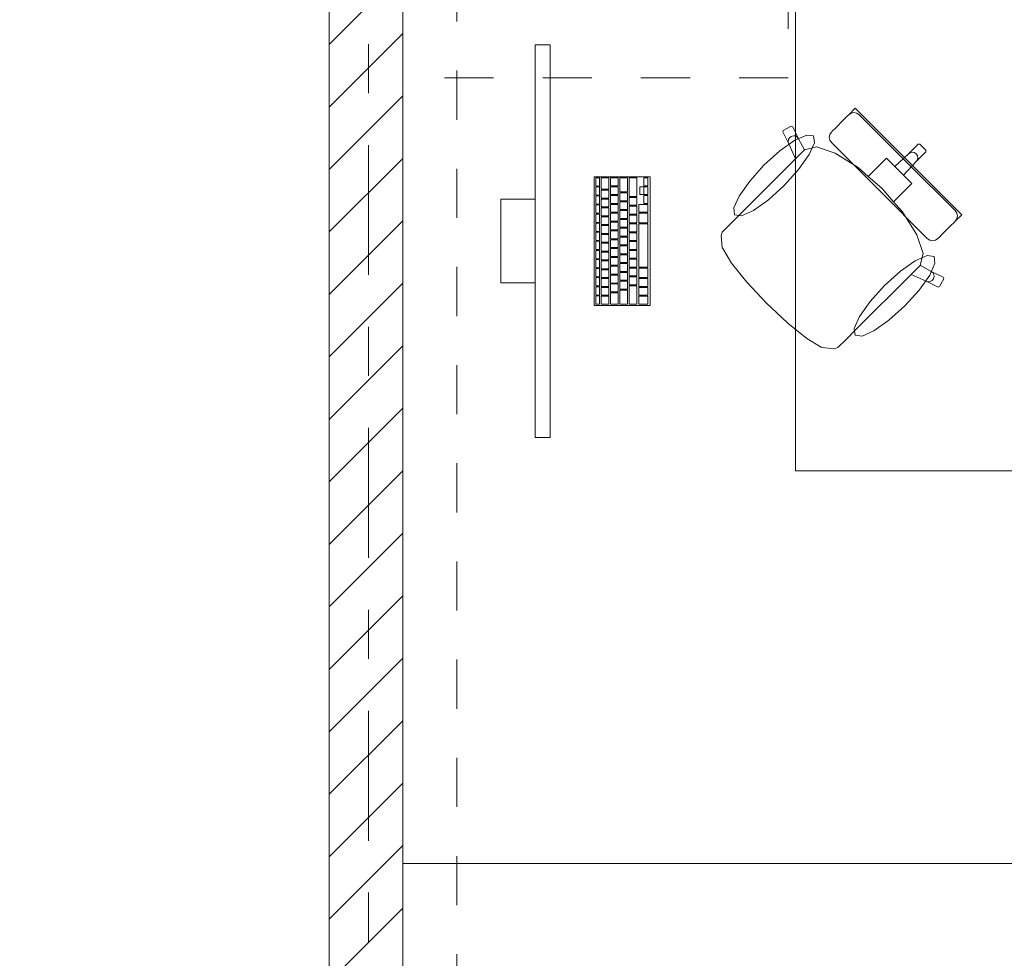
# Model space of a CAD drawing. Header units: metres. Extents: x -4 to 99, y -11 to 17.
# Tile 365 of 656: x 32.22 to 34.22, y 10.5 to 12.41. Entities that reach past the tile are written whole.
import ezdxf

# ---------------------------------------------------------------- set-up
doc = ezdxf.new("R2010")
doc.units = ezdxf.units.M
doc.header["$MEASUREMENT"] = 0
for name, pattern in [('Strichlinie doppelt', [0.546806, 0.264583, -0.105833, 0.070556, -0.105833]), ('Strichlinie eng', [0.115, 0.075, -0.04]), ('Untersicht', [0.1, 0.075, -0.025]), ('Wipeout_Contour', [1, 0, -1])]:
    doc.linetypes.add(name, pattern=pattern)
for name, color, linetype in [('152 - Bemaßung_ Beschriftung.Ausbau', 7, 'Continuous'), ('451 - Universal.Achsen Raster', 7, 'Continuous'), ('605 - Struktur.Wand Innen', 7, 'Continuous'), ('650 - Abdeckung.Fußboden Aufbau', 7, 'Continuous'), ('Neubau_653 - Abdeckung.TB Verkofferung', 7, 'Continuous'), ('Neubau_701 - Einrichtung.Möbel', 7, 'Continuous')]:
    doc.layers.add(name, color=color, linetype=linetype)
doc.styles.add('ERSTELLTER_STIL_2', font='txt')
doc.dimstyles.new('ERSTELLTER_STIL__2', dxfattribs={"dimtxt": 0.1, "dimasz": 0.0532, "dimexe": 0.18, "dimexo": 0.0625, "dimgap": 0, "dimtad": 1, "dimtih": 1, "dimtoh": 1, "dimzin": 0, "dimdsep": 46, "dimtxsty": 'ERSTELLTER_STIL_2', "dimblk": 'ARROWHEAD_2', "dimblk1": 'ARROWHEAD_2', "dimblk2": 'ARROWHEAD_2', "dimcen": 0.09, "dimse1": 1, "dimse2": 1, "dimclrd": 7, "dimclre": 7, "dimclrt": 7, "dimazin": 0, "dimtfac": 1, "dimtdec": 4, "dimtmove": 0, "dimatfit": 3, "dimfxl": 1, "dimtolj": 1, "dimtzin": 0, "dimarcsym": 0})

# ---------------------------------------------------------------- blocks, each defined once
blk = doc.blocks.new('*D277')
at = {"layer": '152 - Bemaßung_ Beschriftung.Ausbau', "color": 7, "linetype": 'Continuous', "lineweight": 5}
for p, q in [((29.4, 15.3025), (29.4, 15.4075)), ((32.85, 15.3025), (32.85, 15.4075)), ((29.4202, 15.39), (29.3798, 15.32)), ((32.8702, 15.39), (32.8298, 15.32)), ((29.4, 15.355), (32.85, 15.355))]:
    blk.add_line(p, q, dxfattribs=at)
at = {"layer": '152 - Bemaßung_ Beschriftung.Ausbau', "color": 7, "lineweight": 5, "char_height": 0.1, "attachment_point": 7, "style": 'ERSTELLTER_STIL_2'}
for s, insert in [('\\A1;{\\pql;\\fArial|b0|i0|c0|p38;3,45}', (30.9161, 15.375)), ('\\A1;{\\pql;\\fArial|b0|i0|c0|p38;15}', (32.678, 15.375))]:
    blk.add_mtext(s, dxfattribs=dict(at, insert=insert))
blk = doc.blocks.new('ARROWHEAD_2')
at = {"color": 0, "linetype": 'Continuous', "lineweight": 0}
for p, q in [((-0.378, -0.655), (0.378, 0.655)), ((0, 0), (-1, 0))]:
    blk.add_line(p, q, dxfattribs=at)
blk = doc.blocks.new('*D278')
at = {"layer": '152 - Bemaßung_ Beschriftung.Ausbau', "color": 7, "linetype": 'Continuous', "lineweight": 5}
for p, q in [((32.85, 15.3025), (32.85, 15.4075)), ((33, 15.3025), (33, 15.4075)), ((32.8702, 15.39), (32.8298, 15.32)), ((33.0202, 15.39), (32.9798, 15.32)), ((32.85, 15.355), (33, 15.355))]:
    blk.add_line(p, q, dxfattribs=at)
blk = doc.blocks.new('*D279')
at = {"layer": '152 - Bemaßung_ Beschriftung.Ausbau', "color": 7, "linetype": 'Continuous', "lineweight": 5}
for p, q in [((33, 15.3025), (33, 15.4075)), ((36.46, 15.3025), (36.46, 15.4075)), ((33.0202, 15.39), (32.9798, 15.32)), ((36.4802, 15.39), (36.4398, 15.32)), ((33, 15.355), (36.46, 15.355))]:
    blk.add_line(p, q, dxfattribs=at)
at = {"layer": '152 - Bemaßung_ Beschriftung.Ausbau', "color": 7, "lineweight": 5, "char_height": 0.1, "attachment_point": 7, "style": 'ERSTELLTER_STIL_2'}
for s, insert in [('\\A1;{\\pql;\\fArial|b0|i0|c0|p38;3,46}', (34.5211, 15.375)), ('\\A1;{\\pql;\\fArial|b0|i0|c0|p38;15}', (36.288, 15.375))]:
    blk.add_mtext(s, dxfattribs=dict(at, insert=insert))

msp = doc.modelspace()

# ---------------------------------------------------------------- linework, layer by layer
at = {"layer": '650 - Abdeckung.Fußboden Aufbau', "color": 7, "linetype": 'Continuous', "lineweight": 13, "flags": 128}
for points in [[(29.4, 8.25), (29.49, 8.25), (32.77, 8.25), (32.77, 8.51), (32.85, 8.51), (32.85, 12.99), (32.77, 12.99), (32.77, 13.445), (29.49, 13.445), (29.49, 12.99), (29.4, 12.99), (29.4, 10.78)], [(36.46, 8.255), (36.46, 12.99), (36.37, 12.99), (36.37, 13.445), (33.09, 13.445), (33.09, 12.99), (33, 12.99), (33, 9.205)]]:
    msp.add_lwpolyline(points, dxfattribs=at)
at = {"layer": 'Neubau_653 - Abdeckung.TB Verkofferung', "color": 1, "linetype": 'Untersicht', "lineweight": 9}
msp.add_line((33.11, 9.205), (33.11, 12.69), dxfattribs=at)
at = {"layer": 'Neubau_701 - Einrichtung.Möbel', "color": 1, "linetype": 'Strichlinie eng', "lineweight": 5}
for p, q in [((33.785, 12.69), (33.785, 12.29)), ((33.785, 12.29), (33, 12.29))]:
    msp.add_line(p, q, dxfattribs=at)
at = {"layer": 'Neubau_701 - Einrichtung.Möbel', "color": 1, "linetype": 'Continuous', "lineweight": 5}
for p, q in [((33.8985, 12.2054), (33.9057, 12.2125)), ((33.9057, 12.2125), (33.9081, 12.215)), ((33.9081, 12.215), (33.9136, 12.2205)), ((33.9131, 12.2183), (33.9082, 12.215)), ((33.9189, 12.2194), (33.9131, 12.2183)), ((33.9136, 12.2205), (33.916, 12.2229)), ((33.916, 12.2229), (33.9213, 12.2282)), ((33.9248, 12.2182), (33.9189, 12.2194)), ((33.9213, 12.2282), (34.0298, 12.1197)), ((33.9297, 12.2149), (33.9248, 12.2182)), ((34.0273, 12.1173), (33.9297, 12.2149)), ((33.775, 12.1831), (33.7911, 12.1916)), ((33.7911, 12.1916), (33.7941, 12.1907)), ((33.7941, 12.1907), (33.8061, 12.1663)), ((33.8812, 12.188), (33.8985, 12.2054)), ((33.7739, 12.1801), (33.775, 12.1831)), ((33.786, 12.1558), (33.7739, 12.1801)), ((33.7877, 12.1681), (33.7911, 12.1709)), ((33.7911, 12.1709), (33.7954, 12.1722)), ((33.7954, 12.1722), (33.7997, 12.1718)), ((33.7997, 12.1718), (33.8035, 12.1697)), ((33.8685, 12.169), (33.8696, 12.1749)), ((33.8696, 12.1749), (33.8729, 12.1798)), ((33.8729, 12.1798), (33.8754, 12.1822)), ((33.8754, 12.1822), (33.8812, 12.188)), ((33.7849, 12.16), (33.7855, 12.1643)), ((33.786, 12.1558), (33.7849, 12.16)), ((33.7855, 12.1643), (33.7877, 12.1681)), ((33.7998, 12.1251), (33.786, 12.1558)), ((33.8035, 12.1697), (33.8061, 12.1663)), ((33.8061, 12.1663), (33.8184, 12.1436)), ((33.8697, 12.1632), (33.8685, 12.169)), ((33.873, 12.1582), (33.8697, 12.1632)), ((33.9706, 12.0606), (33.873, 12.1582)), ((34.0299, 12.1353), (34.0498, 12.1552)), ((34.0498, 12.1552), (34.0529, 12.1553)), ((34.0529, 12.1553), (34.0591, 12.1491)), ((33.8182, 12.1435), (33.7998, 12.1251)), ((33.8182, 12.1435), (33.8184, 12.1436)), ((33.8184, 12.1436), (33.8423, 12.1497)), ((33.8423, 12.1497), (33.8807, 12.137)), ((33.8807, 12.137), (33.9274, 12.1074)), ((34.0021, 12.1093), (34.0299, 12.1353)), ((34.0299, 12.1353), (34.0335, 12.1378)), ((34.0335, 12.1378), (34.0378, 12.1388)), ((34.0378, 12.1388), (34.0421, 12.138)), ((34.0421, 12.138), (34.0457, 12.1356)), ((34.0454, 12.1198), (34.0653, 12.1397)), ((34.048, 12.1321), (34.0457, 12.1356)), ((34.0488, 12.1278), (34.048, 12.1321)), ((34.0653, 12.1429), (34.0591, 12.1491)), ((34.0653, 12.1397), (34.0653, 12.1429)), ((33.687, 12.0123), (33.7998, 12.1251)), ((33.9479, 12.0895), (33.9688, 12.1104)), ((33.9688, 12.1104), (33.9849, 12.1265)), ((33.9849, 12.1265), (34.0021, 12.1093)), ((34.0194, 12.092), (34.0454, 12.1198)), ((34.0273, 12.1173), (34.125, 12.0197)), ((34.1382, 12.0113), (34.0298, 12.1197)), ((34.0454, 12.1198), (34.0479, 12.1235)), ((34.0479, 12.1235), (34.0488, 12.1278)), ((33.9274, 12.1074), (33.9479, 12.0895)), ((34.0021, 12.1093), (34.0107, 12.1007)), ((34.0194, 12.092), (34.0107, 12.1007)), ((34.0365, 12.0749), (34.0194, 12.092)), ((33.9479, 12.0895), (33.9754, 12.0654)), ((34.0204, 12.0587), (34.0365, 12.0749)), ((33.9706, 12.0606), (34.0682, 11.963)), ((33.9995, 12.0378), (33.9754, 12.0654)), ((33.9995, 12.0378), (34.0204, 12.0587)), ((34.0175, 12.0174), (33.9995, 12.0378)), ((33.6675, 11.9928), (33.687, 12.0123)), ((34.0471, 11.9706), (34.0175, 12.0174)), ((34.125, 12.0197), (34.1283, 12.0147)), ((34.1283, 12.0147), (34.1295, 12.0089)), ((34.133, 12.006), (34.1382, 12.0113)), ((33.6508, 11.9761), (33.6675, 11.9928)), ((34.1155, 11.9885), (34.1226, 11.9956)), ((34.1226, 11.9956), (34.1251, 11.9981)), ((34.1251, 11.9981), (34.1306, 12.0036)), ((34.1284, 12.003), (34.1251, 11.9981)), ((34.1295, 12.0089), (34.1284, 12.003)), ((34.1306, 12.0036), (34.133, 12.006)), ((33.6485, 11.9691), (33.6508, 11.9761)), ((34.0597, 11.9323), (34.0471, 11.9706)), ((34.0923, 11.9653), (34.0981, 11.9711)), ((34.0981, 11.9711), (34.1155, 11.9885)), ((33.6508, 11.9439), (33.6485, 11.9691)), ((34.0682, 11.963), (34.0732, 11.9596)), ((34.0732, 11.9596), (34.0791, 11.9585)), ((34.0791, 11.9585), (34.0849, 11.9596)), ((34.0849, 11.9596), (34.0899, 11.9629)), ((34.0899, 11.9629), (34.0923, 11.9653)), ((33.6515, 11.9424), (33.6508, 11.9439)), ((33.6693, 11.913), (33.6515, 11.9424)), ((34.0536, 11.9084), (34.0597, 11.9323)), ((33.7007, 11.8739), (33.6693, 11.913)), ((33.9223, 11.7769), (34.0351, 11.8897)), ((34.0536, 11.9082), (34.0351, 11.8897)), ((34.0351, 11.8897), (34.0658, 11.8759)), ((34.0536, 11.9082), (34.0536, 11.9084)), ((34.0764, 11.896), (34.0536, 11.9084)), ((34.0797, 11.8934), (34.0764, 11.896)), ((34.1007, 11.884), (34.0764, 11.896)), ((34.0818, 11.8897), (34.0797, 11.8934)), ((34.0822, 11.8853), (34.0818, 11.8897)), ((33.7012, 11.8733), (33.7007, 11.8739)), ((33.7409, 11.8309), (33.7012, 11.8733)), ((34.0658, 11.8759), (34.07, 11.8748)), ((34.0658, 11.8759), (34.0901, 11.8639)), ((34.07, 11.8748), (34.0743, 11.8754)), ((34.0743, 11.8754), (34.0782, 11.8776)), ((34.0782, 11.8776), (34.081, 11.8811)), ((34.081, 11.8811), (34.0822, 11.8853)), ((34.0932, 11.8649), (34.1016, 11.881)), ((34.1016, 11.881), (34.1007, 11.884)), ((34.0901, 11.8639), (34.0932, 11.8649)), ((33.7409, 11.8309), (33.7833, 11.7911)), ((33.7833, 11.7911), (33.7839, 11.7907)), ((33.7839, 11.7907), (33.8231, 11.7592)), ((33.9029, 11.7575), (33.9223, 11.7769)), ((33.8231, 11.7592), (33.8524, 11.7414)), ((33.8861, 11.7407), (33.9029, 11.7575)), ((33.8524, 11.7414), (33.854, 11.7408)), ((33.854, 11.7408), (33.8792, 11.7384)), ((33.8792, 11.7384), (33.8861, 11.7407))]:
    msp.add_line(p, q, dxfattribs=at)
at = {"layer": 'Neubau_701 - Einrichtung.Möbel', "color": 1, "linetype": 'Continuous', "lineweight": 5, "flags": 128}
for points in [[(33, 10.69), (33, 12.69), (33.8, 12.69), (33.8, 11.49), (35.2, 11.49), (35.2, 10.69)], [(33.2999, 11.5578), (33.2999, 12.3578), (33.2699, 12.3578), (33.2699, 11.5578)], [(33.7356, 12.1122), (33.768, 12.1414), (33.7985, 12.163), (33.8226, 12.1737), (33.8367, 12.1719), (33.8384, 12.1579), (33.8277, 12.1338), (33.8061, 12.1032), (33.777, 12.0709), (33.7446, 12.0417), (33.7141, 12.0201), (33.69, 12.0094), (33.6759, 12.0112), (33.6741, 12.0252), (33.6849, 12.0494), (33.7065, 12.0799)], [(33.5039, 11.8268), (33.5039, 12.0888), (33.3899, 12.0888), (33.3899, 11.8268)], [(33.4009, 12.0783), (33.4009, 12.0866), (33.4007, 12.0868), (33.3931, 12.0868), (33.3929, 12.0866), (33.3929, 12.07), (33.3931, 12.0698), (33.4007, 12.0698), (33.4009, 12.07)], [(33.4199, 12.0748), (33.4199, 12.0861), (33.4197, 12.0863), (33.4041, 12.0863), (33.4039, 12.0861), (33.4039, 12.0635), (33.4041, 12.0633), (33.4197, 12.0633), (33.4199, 12.0635)], [(33.4389, 12.0783), (33.4389, 12.0861), (33.4387, 12.0863), (33.4231, 12.0863), (33.4229, 12.0861), (33.4229, 12.0705), (33.4231, 12.0703), (33.4387, 12.0703), (33.4389, 12.0705)], [(33.4579, 12.0721), (33.4579, 12.0861), (33.4577, 12.0863), (33.4421, 12.0863), (33.4419, 12.0861), (33.4419, 12.058), (33.4421, 12.0578), (33.4577, 12.0578), (33.4579, 12.058)], [(33.4769, 12.0676), (33.4769, 12.0861), (33.4767, 12.0863), (33.4611, 12.0863), (33.4609, 12.0861), (33.4609, 12.049), (33.4611, 12.0488), (33.4767, 12.0488), (33.4769, 12.049)], [(33.4989, 12.0783), (33.4989, 12.0861), (33.4987, 12.0863), (33.4911, 12.0863), (33.4909, 12.0861), (33.4909, 12.0705), (33.4911, 12.0703), (33.4987, 12.0703), (33.4989, 12.0705)], [(33.4009, 12.0598), (33.4009, 12.0681), (33.4007, 12.0683), (33.3931, 12.0683), (33.3929, 12.0681), (33.3929, 12.0515), (33.3931, 12.0513), (33.4007, 12.0513), (33.4009, 12.0515)], [(33.4199, 12.0533), (33.4199, 12.0611), (33.4197, 12.0613), (33.4041, 12.0613), (33.4039, 12.0611), (33.4039, 12.0455), (33.4041, 12.0453), (33.4197, 12.0453), (33.4199, 12.0455)], [(33.4389, 12.0603), (33.4389, 12.0681), (33.4387, 12.0683), (33.4231, 12.0683), (33.4229, 12.0681), (33.4229, 12.0525), (33.4231, 12.0523), (33.4387, 12.0523), (33.4389, 12.0525)], [(33.4389, 12.0423), (33.4389, 12.0501), (33.4387, 12.0503), (33.4231, 12.0503), (33.4229, 12.0501), (33.4229, 12.0345), (33.4231, 12.0343), (33.4387, 12.0343), (33.4389, 12.0345)], [(33.4579, 12.0478), (33.4579, 12.0556), (33.4577, 12.0558), (33.4421, 12.0558), (33.4419, 12.0556), (33.4419, 12.04), (33.4421, 12.0398), (33.4577, 12.0398), (33.4579, 12.04)], [(33.4909, 12.0603), (33.4909, 12.0681), (33.4907, 12.0683), (33.4831, 12.0683), (33.4829, 12.0681), (33.4829, 12.0525), (33.4831, 12.0523), (33.4907, 12.0523), (33.4909, 12.0525)], [(33.4989, 12.0603), (33.4989, 12.0681), (33.4987, 12.0683), (33.4911, 12.0683), (33.4909, 12.0681), (33.4909, 12.0525), (33.4911, 12.0523), (33.4987, 12.0523), (33.4989, 12.0525)], [(33.4989, 12.0423), (33.4989, 12.0501), (33.4987, 12.0503), (33.4911, 12.0503), (33.4909, 12.0501), (33.4909, 12.0345), (33.4911, 12.0343), (33.4987, 12.0343), (33.4989, 12.0345)], [(33.2699, 12.0428), (33.1999, 12.0428), (33.1999, 11.8728), (33.2699, 11.8728)], [(33.4009, 12.0413), (33.4009, 12.0496), (33.4007, 12.0498), (33.3931, 12.0498), (33.3929, 12.0496), (33.3929, 12.033), (33.3931, 12.0328), (33.4007, 12.0328), (33.4009, 12.033)], [(33.4009, 12.0228), (33.4009, 12.0311), (33.4007, 12.0313), (33.3931, 12.0313), (33.3929, 12.0311), (33.3929, 12.0145), (33.3931, 12.0143), (33.4007, 12.0143), (33.4009, 12.0145)], [(33.4199, 12.0353), (33.4199, 12.0431), (33.4197, 12.0433), (33.4041, 12.0433), (33.4039, 12.0431), (33.4039, 12.0275), (33.4041, 12.0273), (33.4197, 12.0273), (33.4199, 12.0275)], [(33.4389, 12.0243), (33.4389, 12.0321), (33.4387, 12.0323), (33.4231, 12.0323), (33.4229, 12.0321), (33.4229, 12.0165), (33.4231, 12.0163), (33.4387, 12.0163), (33.4389, 12.0165)], [(33.4579, 12.0298), (33.4579, 12.0376), (33.4577, 12.0378), (33.4421, 12.0378), (33.4419, 12.0376), (33.4419, 12.022), (33.4421, 12.0218), (33.4577, 12.0218), (33.4579, 12.022)], [(33.4769, 12.0388), (33.4769, 12.0466), (33.4767, 12.0468), (33.4611, 12.0468), (33.4609, 12.0466), (33.4609, 12.031), (33.4611, 12.0308), (33.4767, 12.0308), (33.4769, 12.031)], [(33.4989, 12.0243), (33.4989, 12.0321), (33.4987, 12.0323), (33.4811, 12.0323), (33.4809, 12.0321), (33.4809, 12.0165), (33.4811, 12.0163), (33.4987, 12.0163), (33.4989, 12.0165)], [(33.4009, 12.0043), (33.4009, 12.0126), (33.4007, 12.0128), (33.3931, 12.0128), (33.3929, 12.0126), (33.3929, 11.996), (33.3931, 11.9958), (33.4007, 11.9958), (33.4009, 11.996)], [(33.4199, 12.0173), (33.4199, 12.0251), (33.4197, 12.0253), (33.4041, 12.0253), (33.4039, 12.0251), (33.4039, 12.0095), (33.4041, 12.0093), (33.4197, 12.0093), (33.4199, 12.0095)], [(33.4389, 12.0063), (33.4389, 12.0141), (33.4387, 12.0143), (33.4231, 12.0143), (33.4229, 12.0141), (33.4229, 11.9985), (33.4231, 11.9983), (33.4387, 11.9983), (33.4389, 11.9985)], [(33.4579, 12.0118), (33.4579, 12.0196), (33.4577, 12.0198), (33.4421, 12.0198), (33.4419, 12.0196), (33.4419, 12.004), (33.4421, 12.0038), (33.4577, 12.0038), (33.4579, 12.004)], [(33.4769, 12.0208), (33.4769, 12.0286), (33.4767, 12.0288), (33.4611, 12.0288), (33.4609, 12.0286), (33.4609, 12.013), (33.4611, 12.0128), (33.4767, 12.0128), (33.4769, 12.013)], [(33.4769, 12.0028), (33.4769, 12.0106), (33.4767, 12.0108), (33.4611, 12.0108), (33.4609, 12.0106), (33.4609, 11.995), (33.4611, 11.9948), (33.4767, 11.9948), (33.4769, 11.995)], [(33.4989, 12.0046), (33.4989, 12.0141), (33.4987, 12.0143), (33.4811, 12.0143), (33.4809, 12.0141), (33.4809, 11.995), (33.4811, 11.9948), (33.4987, 11.9948), (33.4989, 11.995)], [(33.4009, 11.9858), (33.4009, 11.9941), (33.4007, 11.9943), (33.3931, 11.9943), (33.3929, 11.9941), (33.3929, 11.9775), (33.3931, 11.9773), (33.4007, 11.9773), (33.4009, 11.9775)], [(33.4199, 11.9993), (33.4199, 12.0071), (33.4197, 12.0073), (33.4041, 12.0073), (33.4039, 12.0071), (33.4039, 11.9915), (33.4041, 11.9913), (33.4197, 11.9913), (33.4199, 11.9915)], [(33.4389, 11.9883), (33.4389, 11.9961), (33.4387, 11.9963), (33.4231, 11.9963), (33.4229, 11.9961), (33.4229, 11.9805), (33.4231, 11.9803), (33.4387, 11.9803), (33.4389, 11.9805)], [(33.4579, 11.9938), (33.4579, 12.0016), (33.4577, 12.0018), (33.4421, 12.0018), (33.4419, 12.0016), (33.4419, 11.986), (33.4421, 11.9858), (33.4577, 11.9858), (33.4579, 11.986)], [(33.4769, 11.9848), (33.4769, 11.9926), (33.4767, 11.9928), (33.4611, 11.9928), (33.4609, 11.9926), (33.4609, 11.977), (33.4611, 11.9768), (33.4767, 11.9768), (33.4769, 11.977)], [(33.4989, 11.9488), (33.4989, 11.9926), (33.4987, 11.9928), (33.4811, 11.9928), (33.4809, 11.9926), (33.4809, 11.905), (33.4811, 11.9048), (33.4987, 11.9048), (33.4989, 11.905)], [(33.4009, 11.9673), (33.4009, 11.9756), (33.4007, 11.9758), (33.3931, 11.9758), (33.3929, 11.9756), (33.3929, 11.959), (33.3931, 11.9588), (33.4007, 11.9588), (33.4009, 11.959)], [(33.4199, 11.9813), (33.4199, 11.9891), (33.4197, 11.9893), (33.4041, 11.9893), (33.4039, 11.9891), (33.4039, 11.9735), (33.4041, 11.9733), (33.4197, 11.9733), (33.4199, 11.9735)], [(33.4199, 11.9633), (33.4199, 11.9711), (33.4197, 11.9713), (33.4041, 11.9713), (33.4039, 11.9711), (33.4039, 11.9555), (33.4041, 11.9553), (33.4197, 11.9553), (33.4199, 11.9555)], [(33.4389, 11.9703), (33.4389, 11.9781), (33.4387, 11.9783), (33.4231, 11.9783), (33.4229, 11.9781), (33.4229, 11.9625), (33.4231, 11.9623), (33.4387, 11.9623), (33.4389, 11.9625)], [(33.4579, 11.9758), (33.4579, 11.9836), (33.4577, 11.9838), (33.4421, 11.9838), (33.4419, 11.9836), (33.4419, 11.968), (33.4421, 11.9678), (33.4577, 11.9678), (33.4579, 11.968)], [(33.4769, 11.9668), (33.4769, 11.9746), (33.4767, 11.9748), (33.4611, 11.9748), (33.4609, 11.9746), (33.4609, 11.959), (33.4611, 11.9588), (33.4767, 11.9588), (33.4769, 11.959)], [(33.4009, 11.9488), (33.4009, 11.9571), (33.4007, 11.9573), (33.3931, 11.9573), (33.3929, 11.9571), (33.3929, 11.9405), (33.3931, 11.9403), (33.4007, 11.9403), (33.4009, 11.9405)], [(33.4199, 11.9453), (33.4199, 11.9531), (33.4197, 11.9533), (33.4041, 11.9533), (33.4039, 11.9531), (33.4039, 11.9375), (33.4041, 11.9373), (33.4197, 11.9373), (33.4199, 11.9375)], [(33.4389, 11.9523), (33.4389, 11.9601), (33.4387, 11.9603), (33.4231, 11.9603), (33.4229, 11.9601), (33.4229, 11.9445), (33.4231, 11.9443), (33.4387, 11.9443), (33.4389, 11.9445)], [(33.4579, 11.9578), (33.4579, 11.9656), (33.4577, 11.9658), (33.4421, 11.9658), (33.4419, 11.9656), (33.4419, 11.95), (33.4421, 11.9498), (33.4577, 11.9498), (33.4579, 11.95)], [(33.4769, 11.9488), (33.4769, 11.9566), (33.4767, 11.9568), (33.4611, 11.9568), (33.4609, 11.9566), (33.4609, 11.941), (33.4611, 11.9408), (33.4767, 11.9408), (33.4769, 11.941)], [(33.4009, 11.9303), (33.4009, 11.9386), (33.4007, 11.9388), (33.3931, 11.9388), (33.3929, 11.9386), (33.3929, 11.922), (33.3931, 11.9218), (33.4007, 11.9218), (33.4009, 11.922)], [(33.4199, 11.9273), (33.4199, 11.9351), (33.4197, 11.9353), (33.4041, 11.9353), (33.4039, 11.9351), (33.4039, 11.9195), (33.4041, 11.9193), (33.4197, 11.9193), (33.4199, 11.9195)], [(33.4389, 11.9343), (33.4389, 11.9421), (33.4387, 11.9423), (33.4231, 11.9423), (33.4229, 11.9421), (33.4229, 11.9265), (33.4231, 11.9263), (33.4387, 11.9263), (33.4389, 11.9265)], [(33.4579, 11.9398), (33.4579, 11.9476), (33.4577, 11.9478), (33.4421, 11.9478), (33.4419, 11.9476), (33.4419, 11.932), (33.4421, 11.9318), (33.4577, 11.9318), (33.4579, 11.932)], [(33.4579, 11.9218), (33.4579, 11.9296), (33.4577, 11.9298), (33.4421, 11.9298), (33.4419, 11.9296), (33.4419, 11.914), (33.4421, 11.9138), (33.4577, 11.9138), (33.4579, 11.914)], [(33.4769, 11.9308), (33.4769, 11.9386), (33.4767, 11.9388), (33.4611, 11.9388), (33.4609, 11.9386), (33.4609, 11.923), (33.4611, 11.9228), (33.4767, 11.9228), (33.4769, 11.923)], [(33.4009, 11.9118), (33.4009, 11.9201), (33.4007, 11.9203), (33.3931, 11.9203), (33.3929, 11.9201), (33.3929, 11.9035), (33.3931, 11.9033), (33.4007, 11.9033), (33.4009, 11.9035)], [(33.4199, 11.9093), (33.4199, 11.9171), (33.4197, 11.9173), (33.4041, 11.9173), (33.4039, 11.9171), (33.4039, 11.9015), (33.4041, 11.9013), (33.4197, 11.9013), (33.4199, 11.9015)], [(33.4389, 11.9163), (33.4389, 11.9241), (33.4387, 11.9243), (33.4231, 11.9243), (33.4229, 11.9241), (33.4229, 11.9085), (33.4231, 11.9083), (33.4387, 11.9083), (33.4389, 11.9085)], [(33.4579, 11.9038), (33.4579, 11.9116), (33.4577, 11.9118), (33.4421, 11.9118), (33.4419, 11.9116), (33.4419, 11.896), (33.4421, 11.8958), (33.4577, 11.8958), (33.4579, 11.896)], [(33.4769, 11.9128), (33.4769, 11.9206), (33.4767, 11.9208), (33.4611, 11.9208), (33.4609, 11.9206), (33.4609, 11.905), (33.4611, 11.9048), (33.4767, 11.9048), (33.4769, 11.905)], [(34.0223, 11.8256), (34.0515, 11.8579), (34.0731, 11.8885), (34.0838, 11.9126), (34.082, 11.9266), (34.068, 11.9284), (34.0438, 11.9177), (34.0133, 11.8961), (33.981, 11.8669), (33.9518, 11.8346), (33.9302, 11.804), (33.9195, 11.7799), (33.9213, 11.7659), (33.9353, 11.7641), (33.9594, 11.7748), (33.99, 11.7964)], [(33.4009, 11.8933), (33.4009, 11.9016), (33.4007, 11.9018), (33.3931, 11.9018), (33.3929, 11.9016), (33.3929, 11.885), (33.3931, 11.8848), (33.4007, 11.8848), (33.4009, 11.885)], [(33.4199, 11.8913), (33.4199, 11.8991), (33.4197, 11.8993), (33.4041, 11.8993), (33.4039, 11.8991), (33.4039, 11.8835), (33.4041, 11.8833), (33.4197, 11.8833), (33.4199, 11.8835)], [(33.4389, 11.8983), (33.4389, 11.9061), (33.4387, 11.9063), (33.4231, 11.9063), (33.4229, 11.9061), (33.4229, 11.8905), (33.4231, 11.8903), (33.4387, 11.8903), (33.4389, 11.8905)], [(33.4579, 11.8858), (33.4579, 11.8936), (33.4577, 11.8938), (33.4421, 11.8938), (33.4419, 11.8936), (33.4419, 11.878), (33.4421, 11.8778), (33.4577, 11.8778), (33.4579, 11.878)], [(33.4769, 11.8948), (33.4769, 11.9026), (33.4767, 11.9028), (33.4611, 11.9028), (33.4609, 11.9026), (33.4609, 11.887), (33.4611, 11.8868), (33.4767, 11.8868), (33.4769, 11.887)], [(33.4989, 11.8931), (33.4989, 11.9026), (33.4987, 11.9028), (33.4811, 11.9028), (33.4809, 11.9026), (33.4809, 11.8835), (33.4811, 11.8833), (33.4987, 11.8833), (33.4989, 11.8835)], [(33.4009, 11.8748), (33.4009, 11.8831), (33.4007, 11.8833), (33.3931, 11.8833), (33.3929, 11.8831), (33.3929, 11.8665), (33.3931, 11.8663), (33.4007, 11.8663), (33.4009, 11.8665)], [(33.4199, 11.8733), (33.4199, 11.8811), (33.4197, 11.8813), (33.4041, 11.8813), (33.4039, 11.8811), (33.4039, 11.8655), (33.4041, 11.8653), (33.4197, 11.8653), (33.4199, 11.8655)], [(33.4389, 11.8803), (33.4389, 11.8881), (33.4387, 11.8883), (33.4231, 11.8883), (33.4229, 11.8881), (33.4229, 11.8725), (33.4231, 11.8723), (33.4387, 11.8723), (33.4389, 11.8725)], [(33.4389, 11.8623), (33.4389, 11.8701), (33.4387, 11.8703), (33.4231, 11.8703), (33.4229, 11.8701), (33.4229, 11.8545), (33.4231, 11.8543), (33.4387, 11.8543), (33.4389, 11.8545)], [(33.4579, 11.8678), (33.4579, 11.8756), (33.4577, 11.8758), (33.4421, 11.8758), (33.4419, 11.8756), (33.4419, 11.86), (33.4421, 11.8598), (33.4577, 11.8598), (33.4579, 11.86)], [(33.4769, 11.8768), (33.4769, 11.8846), (33.4767, 11.8848), (33.4611, 11.8848), (33.4609, 11.8846), (33.4609, 11.869), (33.4611, 11.8688), (33.4767, 11.8688), (33.4769, 11.869)], [(33.4989, 11.8733), (33.4989, 11.8811), (33.4987, 11.8813), (33.4811, 11.8813), (33.4809, 11.8811), (33.4809, 11.8655), (33.4811, 11.8653), (33.4987, 11.8653), (33.4989, 11.8655)], [(33.4009, 11.8563), (33.4009, 11.8646), (33.4007, 11.8648), (33.3931, 11.8648), (33.3929, 11.8646), (33.3929, 11.848), (33.3931, 11.8478), (33.4007, 11.8478), (33.4009, 11.848)], [(33.4199, 11.8553), (33.4199, 11.8631), (33.4197, 11.8633), (33.4041, 11.8633), (33.4039, 11.8631), (33.4039, 11.8475), (33.4041, 11.8473), (33.4197, 11.8473), (33.4199, 11.8475)], [(33.4389, 11.8408), (33.4389, 11.8521), (33.4387, 11.8523), (33.4231, 11.8523), (33.4229, 11.8521), (33.4229, 11.8295), (33.4231, 11.8293), (33.4387, 11.8293), (33.4389, 11.8295)], [(33.4579, 11.8436), (33.4579, 11.8576), (33.4577, 11.8578), (33.4421, 11.8578), (33.4419, 11.8576), (33.4419, 11.8295), (33.4421, 11.8293), (33.4577, 11.8293), (33.4579, 11.8295)], [(33.4769, 11.8481), (33.4769, 11.8666), (33.4767, 11.8668), (33.4611, 11.8668), (33.4609, 11.8666), (33.4609, 11.8295), (33.4611, 11.8293), (33.4767, 11.8293), (33.4769, 11.8295)], [(33.4989, 11.8553), (33.4989, 11.8631), (33.4987, 11.8633), (33.4811, 11.8633), (33.4809, 11.8631), (33.4809, 11.8475), (33.4811, 11.8473), (33.4987, 11.8473), (33.4989, 11.8475)], [(33.4009, 11.8378), (33.4009, 11.8461), (33.4007, 11.8463), (33.3931, 11.8463), (33.3929, 11.8461), (33.3929, 11.8295), (33.3931, 11.8293), (33.4007, 11.8293), (33.4009, 11.8295)], [(33.4199, 11.8373), (33.4199, 11.8451), (33.4197, 11.8453), (33.4041, 11.8453), (33.4039, 11.8451), (33.4039, 11.8295), (33.4041, 11.8293), (33.4197, 11.8293), (33.4199, 11.8295)], [(33.4989, 11.8373), (33.4989, 11.8451), (33.4987, 11.8453), (33.4811, 11.8453), (33.4809, 11.8451), (33.4809, 11.8295), (33.4811, 11.8293), (33.4987, 11.8293), (33.4989, 11.8295)]]:
    msp.add_lwpolyline(points, close=True, dxfattribs=at)

# ---------------------------------------------------------------- next in the draw order: wipeouts: each hides what was drawn before it
at = {"color": 254, "linetype": 'Wipeout_Contour', "lineweight": 0, "ltscale": 138.832171}
msp.add_wipeout([(32.85, 13), (32.85, 8.6), (33, 8.6), (33, 13)], dxfattribs=at).dxf.layer = '605 - Struktur.Wand Innen'

# ---------------------------------------------------------------- next in the draw order: hatches: boundary and pattern name
at = {"layer": '605 - Struktur.Wand Innen', "linetype": 'Continuous', "lineweight": 0, "true_color": 0x000000}
h = msp.add_hatch(dxfattribs=at)
h.set_pattern_fill('MW_Ziegel_0001', color=18, style=0, pattern_type=2)
h.set_pattern_definition([(45, (0, 0), (-0.0636396, 0.0636396), [])])
h.paths.add_polyline_path([(32.85, 13), (32.85, 8.6), (33, 8.6), (33, 13)])

# ---------------------------------------------------------------- next in the draw order: linework, layer by layer
at = {"layer": '451 - Universal.Achsen Raster', "color": 160, "linetype": 'Strichlinie doppelt', "lineweight": 9, "true_color": 0x3232ff}
msp.add_line((32.93, -10.585), (32.93, 16.355), dxfattribs=at)
at = {"layer": '605 - Struktur.Wand Innen', "color": 7, "linetype": 'Continuous', "lineweight": 18, "flags": 128}
for points in [[(32.85, 13), (32.85, 8.6)], [(33, 8.6), (33, 13)]]:
    msp.add_lwpolyline(points, dxfattribs=at)
at = {"layer": 'Neubau_653 - Abdeckung.TB Verkofferung', "color": 1, "linetype": 'Untersicht', "lineweight": 9}
msp.add_line((33, 9.205), (33, 12.69), dxfattribs=at)

# ---------------------------------------------------------------- next in the draw order: dimensions: what is measured, and where the dimension line sits
at = {"layer": '152 - Bemaßung_ Beschriftung.Ausbau', "color": 7, "linetype": 'Continuous', "lineweight": 5}
for base, p1, p2, picture, middle in [((32.85, 15.355), (29.4, 10.625), (32.85, 10.75), '*D277', (31.046, 15.425)), ((36.46, 15.355), (33, 10.75), (36.46, 10.6275), '*D279', (34.651, 15.425)), ((33, 15.355), (32.85, 10.75), (33, 10.75), '*D278', (32.7543, 15.425))]:
    dim = msp.add_linear_dim(base=base, p1=p1, p2=p2, dimstyle='ERSTELLTER_STIL__2', dxfattribs=at)
    dim.commit()
    dim.dimension.update_dxf_attribs({"geometry": picture, "text_midpoint": middle, "dimtype": 160})

doc.saveas('drawing.dxf')
